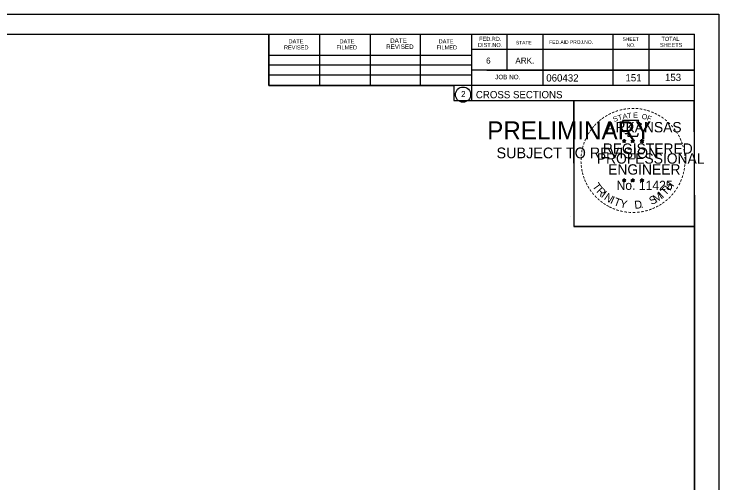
# Model space of a CAD drawing. Extents: x 1538688 to 1540766, y 656250 to 671912.
# Drawn here: x 1540629.6 to 1540765.9, y 656393.5 to 656484.1 of the extents above; entities that cross this region are included whole.
import ezdxf

# ---------------------------------------------------------------- set-up
doc = ezdxf.new("R2010")
doc.units = 0
for name, color, linetype in [('26', 7, 'Continuous'), ('7', 7, 'Continuous'), ('8', 7, 'Continuous'), ('9', 7, 'Continuous'), ('RipRap', 7, 'Continuous')]:
    doc.layers.add(name, color=color, linetype=linetype)

msp = doc.modelspace()

# ---------------------------------------------------------------- linework, layer by layer
at = {"layer": '26'}
for p, q in [((1540432.54, 656484.05), (1540765.87, 656484.05)), ((1540737.15, 656444.9), (1540737.15, 656444.9))]:
    msp.add_line(p, q, dxfattribs=at)
for points in [[(1540432.53, 656484.05), (1540765.87, 656484.05), (1540765.87, 656270.72), (1540432.53, 656270.72)], [(1540678.86, 656480.16), (1540678.86, 656470.28), (1540714.59, 656470.28), (1540714.59, 656467.36), (1540737.79, 656467.36), (1540737.79, 656443.03), (1540761.12, 656443.03), (1540761.12, 656274.7), (1540444.94, 656274.7), (1540444.94, 656480.16)], [(1540737.79, 656467.36), (1540761, 656467.36), (1540761.12, 656443.03), (1540737.91, 656443.03)]]:
    msp.add_lwpolyline(points, close=True, dxfattribs=at)
at = {"layer": '8'}
for p, q in [((1540747.55, 656459.87), (1540747.51, 656459.62)), ((1540747.55, 656459.5), (1540747.55, 656459.87)), ((1540747.55, 656459.87), (1540747.6, 656459.62)), ((1540749.22, 656459.87), (1540749.18, 656459.62)), ((1540749.22, 656459.5), (1540749.22, 656459.87)), ((1540749.22, 656459.87), (1540749.27, 656459.62)), ((1540750.98, 656459.86), (1540750.94, 656459.6)), ((1540750.98, 656459.49), (1540750.98, 656459.86)), ((1540750.98, 656459.86), (1540751.03, 656459.61)), ((1540747.2, 656459.61), (1540747.55, 656459.5)), ((1540747.2, 656459.61), (1540747.45, 656459.57)), ((1540747.2, 656459.61), (1540747.44, 656459.49)), ((1540747.33, 656459.21), (1540747.55, 656459.5)), ((1540747.33, 656459.21), (1540747.46, 656459.45)), ((1540747.33, 656459.21), (1540747.55, 656459.42)), ((1540747.9, 656459.61), (1540747.55, 656459.5)), ((1540747.76, 656459.21), (1540747.55, 656459.5)), ((1540747.76, 656459.21), (1540747.55, 656459.42)), ((1540747.9, 656459.61), (1540747.61, 656459.57)), ((1540747.76, 656459.21), (1540747.63, 656459.5)), ((1540747.9, 656459.61), (1540747.69, 656459.51)), ((1540748.87, 656459.61), (1540749.22, 656459.5)), ((1540748.87, 656459.61), (1540749.12, 656459.57)), ((1540748.87, 656459.61), (1540749.11, 656459.49)), ((1540749, 656459.21), (1540749.22, 656459.5)), ((1540749, 656459.21), (1540749.13, 656459.45)), ((1540749, 656459.21), (1540749.22, 656459.42)), ((1540749.57, 656459.61), (1540749.22, 656459.5)), ((1540749.43, 656459.21), (1540749.22, 656459.5)), ((1540749.43, 656459.21), (1540749.22, 656459.42)), ((1540749.57, 656459.61), (1540749.28, 656459.57)), ((1540749.43, 656459.21), (1540749.3, 656459.5)), ((1540749.57, 656459.61), (1540749.36, 656459.51)), ((1540750.64, 656459.6), (1540750.98, 656459.49)), ((1540750.64, 656459.6), (1540750.89, 656459.56)), ((1540750.64, 656459.6), (1540750.87, 656459.48)), ((1540750.77, 656459.19), (1540750.98, 656459.49)), ((1540750.77, 656459.19), (1540750.89, 656459.44)), ((1540750.77, 656459.19), (1540750.98, 656459.41)), ((1540751.33, 656459.6), (1540750.98, 656459.49)), ((1540751.2, 656459.19), (1540750.98, 656459.49)), ((1540751.2, 656459.19), (1540750.98, 656459.41)), ((1540751.33, 656459.6), (1540751.05, 656459.55)), ((1540751.2, 656459.19), (1540751.06, 656459.49)), ((1540751.33, 656459.6), (1540751.13, 656459.5)), ((1540747.2, 656452.04), (1540747.55, 656451.93)), ((1540747.2, 656452.04), (1540747.45, 656452)), ((1540747.2, 656452.04), (1540747.43, 656451.92)), ((1540747.33, 656451.63), (1540747.55, 656451.93)), ((1540747.33, 656451.63), (1540747.46, 656451.88)), ((1540747.33, 656451.63), (1540747.54, 656451.85)), ((1540747.55, 656452.3), (1540747.51, 656452.04)), ((1540747.76, 656451.63), (1540747.54, 656451.85)), ((1540747.55, 656451.93), (1540747.55, 656452.3)), ((1540747.55, 656452.3), (1540747.6, 656452.05)), ((1540747.89, 656452.04), (1540747.55, 656451.93)), ((1540747.76, 656451.63), (1540747.55, 656451.93)), ((1540747.89, 656452.04), (1540747.61, 656451.99)), ((1540747.76, 656451.63), (1540747.62, 656451.92)), ((1540747.89, 656452.04), (1540747.69, 656451.94)), ((1540748.87, 656452.04), (1540749.22, 656451.93)), ((1540748.87, 656452.04), (1540749.12, 656452)), ((1540748.87, 656452.04), (1540749.1, 656451.92)), ((1540749, 656451.63), (1540749.22, 656451.93)), ((1540749, 656451.63), (1540749.13, 656451.88)), ((1540749, 656451.63), (1540749.21, 656451.85)), ((1540749.22, 656452.3), (1540749.17, 656452.04)), ((1540749.43, 656451.63), (1540749.21, 656451.85)), ((1540749.22, 656451.93), (1540749.22, 656452.3)), ((1540749.22, 656452.3), (1540749.26, 656452.05)), ((1540749.56, 656452.04), (1540749.22, 656451.93)), ((1540749.43, 656451.63), (1540749.22, 656451.93)), ((1540749.56, 656452.04), (1540749.28, 656451.99)), ((1540749.43, 656451.63), (1540749.29, 656451.92)), ((1540749.56, 656452.04), (1540749.36, 656451.94)), ((1540750.63, 656452.03), (1540750.98, 656451.92)), ((1540750.63, 656452.03), (1540750.89, 656451.99)), ((1540750.63, 656452.03), (1540750.87, 656451.91)), ((1540750.77, 656451.62), (1540750.98, 656451.92)), ((1540750.77, 656451.62), (1540750.89, 656451.87)), ((1540750.77, 656451.62), (1540750.98, 656451.84)), ((1540750.98, 656452.29), (1540750.94, 656452.03)), ((1540750.98, 656451.92), (1540750.98, 656452.29)), ((1540750.98, 656452.29), (1540751.03, 656452.04)), ((1540751.33, 656452.03), (1540750.98, 656451.92)), ((1540751.2, 656451.62), (1540750.98, 656451.92)), ((1540751.2, 656451.62), (1540750.98, 656451.84)), ((1540751.33, 656452.03), (1540751.04, 656451.98)), ((1540751.2, 656451.62), (1540751.06, 656451.91)), ((1540751.33, 656452.03), (1540751.13, 656451.93))]:
    msp.add_line(p, q, dxfattribs=at)
for points in [[(1540747.24, 656463.49), (1540747.51, 656462.67)], [(1540750.75, 656462.57), (1540750.9, 656462.85), (1540750.21, 656462.83), (1540750.36, 656463.49), (1540747.24, 656463.49)], [(1540747.73, 656461.07), (1540747.73, 656460.98), (1540748.3, 656460.96), (1540748.24, 656460.49), (1540750.11, 656460.49), (1540750.31, 656461.03)], [(1540747.55, 656459.87), (1540747.76, 656459.21), (1540747.2, 656459.61), (1540747.9, 656459.61), (1540747.33, 656459.21), (1540747.55, 656459.87)], [(1540749.22, 656459.87), (1540749.43, 656459.21), (1540748.87, 656459.61), (1540749.57, 656459.61), (1540749, 656459.21), (1540749.22, 656459.87)], [(1540750.98, 656459.86), (1540751.2, 656459.19), (1540750.64, 656459.6), (1540751.33, 656459.6), (1540750.77, 656459.19), (1540750.98, 656459.86)], [(1540747.55, 656452.3), (1540747.76, 656451.63), (1540747.2, 656452.04), (1540747.89, 656452.04), (1540747.33, 656451.63), (1540747.55, 656452.3)], [(1540749.22, 656452.3), (1540749.43, 656451.63), (1540748.87, 656452.04), (1540749.56, 656452.04), (1540749, 656451.63), (1540749.22, 656452.3)], [(1540750.98, 656452.29), (1540751.2, 656451.62), (1540750.63, 656452.03), (1540751.33, 656452.03), (1540750.77, 656451.62), (1540750.98, 656452.29)]]:
    msp.add_lwpolyline(points, dxfattribs=at)
for centre, radius in [((1540747.55, 656459.5), 0.172), ((1540747.55, 656459.5), 0.145), ((1540749.22, 656459.5), 0.172), ((1540749.22, 656459.5), 0.145), ((1540750.98, 656459.49), 0.172), ((1540750.98, 656459.49), 0.145), ((1540747.55, 656459.5), 0.116), ((1540747.55, 656459.5), 0.0991), ((1540747.55, 656459.5), 0.0747), ((1540747.55, 656459.5), 0.0495), ((1540747.55, 656459.5), 0.0296), ((1540749.22, 656459.5), 0.116), ((1540749.22, 656459.5), 0.0991), ((1540749.22, 656459.5), 0.0747), ((1540749.22, 656459.5), 0.0495), ((1540749.22, 656459.5), 0.0296), ((1540750.98, 656459.49), 0.116), ((1540750.98, 656459.49), 0.0991), ((1540750.98, 656459.49), 0.0747), ((1540750.98, 656459.49), 0.0495), ((1540750.98, 656459.49), 0.0296), ((1540747.55, 656451.93), 0.172), ((1540747.55, 656451.93), 0.145), ((1540747.55, 656451.93), 0.116), ((1540747.55, 656451.93), 0.0991), ((1540747.55, 656451.93), 0.0747), ((1540747.55, 656451.93), 0.0495), ((1540747.55, 656451.93), 0.0296), ((1540749.21, 656451.93), 0.172), ((1540749.21, 656451.93), 0.145), ((1540749.21, 656451.93), 0.116), ((1540749.21, 656451.93), 0.0991), ((1540749.21, 656451.93), 0.0747), ((1540749.21, 656451.93), 0.0495), ((1540749.21, 656451.93), 0.0296), ((1540750.98, 656451.92), 0.172), ((1540750.98, 656451.92), 0.145), ((1540750.98, 656451.92), 0.116), ((1540750.98, 656451.92), 0.0991), ((1540750.98, 656451.92), 0.0747), ((1540750.98, 656451.92), 0.0495), ((1540750.98, 656451.92), 0.0296)]:
    msp.add_circle(centre, radius, dxfattribs=at)
at = {"layer": 'RipRap'}
for p, q in [((1540444.94, 656480.16), (1540761.12, 656480.16)), ((1540678.86, 656470.28), (1540678.86, 656480.16)), ((1540718.02, 656480.16), (1540718.02, 656467.36)), ((1540724.86, 656480.16), (1540724.86, 656473.22)), ((1540731.8, 656480.16), (1540731.8, 656470.28)), ((1540745.38, 656480.16), (1540745.38, 656470.28)), ((1540752.32, 656480.16), (1540752.32, 656470.28)), ((1540761.12, 656274.7), (1540761.12, 656480.16)), ((1540688.72, 656470.28), (1540688.72, 656479.96)), ((1540698.48, 656470.28), (1540698.48, 656479.96)), ((1540708.16, 656470.28), (1540708.16, 656479.96)), ((1540678.86, 656476.14), (1540718.02, 656476.14)), ((1540761.12, 656477.22), (1540718.02, 656477.22)), ((1540761.12, 656477.24), (1540761.12, 656477.24)), ((1540678.86, 656474.28), (1540718.02, 656474.28)), ((1540678.86, 656470.28), (1540678.86, 656472.34)), ((1540678.86, 656472.34), (1540718.02, 656472.34)), ((1540761.12, 656473.22), (1540718.02, 656473.22)), ((1540720.98, 656473.22), (1540761.12, 656473.22)), ((1540761.12, 656470.28), (1540678.86, 656470.28)), ((1540718.02, 656467.36), (1540761.12, 656467.36))]:
    msp.add_line(p, q, dxfattribs=at)
msp.add_circle((1540716.4, 656468.49), 1.47, dxfattribs=at)

# ---------------------------------------------------------------- texts
at = {"layer": '7'}
for s, p in [('151', (1540747.8, 656471.05)), ('153', (1540755.44, 656471.12))]:
    msp.add_text(s, height=1.4, dxfattribs=at).set_placement(p)
at = {"layer": '8'}
for s, height, rotation, p in [('-', 1.6, 24.3072, (1540745.36, 656464.35)), ('-', 1.6, 19.1761, (1540745.99, 656464.62)), ('-', 1.6, 13.6301, (1540746.74, 656464.86)), ('-', 1.6, 10.2193, (1540747.42, 656465.02)), ('-', 1.6, 5.8968, (1540748.15, 656465.13)), ('-', 1.6, 0.1862, (1540748.92, 656465.2)), ('-', 1.6, 357.743, (1540749.64, 656465.19)), ('-', 1.6, 352.1617, (1540750.39, 656465.14)), ('-', 1.6, 347.2049, (1540751.1, 656465.02)), ('-', 1.6, 342.3362, (1540751.74, 656464.87)), ('-', 1.6, 337.8551, (1540752.47, 656464.64)), ('-', 1.6, 38.9507, (1540743.07, 656462.89)), ('-', 1.6, 36.2317, (1540743.55, 656463.27)), ('-', 1.6, 34.0636, (1540744.13, 656463.66)), ('-', 1.6, 28.7918, (1540744.72, 656464.03)), ('S', 1, 21.594, (1540745.6, 656463.17)), ('T', 1, 16.4036, (1540746.51, 656463.5)), ('A', 1, 11.2132, (1540747.34, 656463.75)), ('T', 1, 6.0228, (1540748.19, 656463.92)), ('E', 1, 0.8323, (1540749.29, 656464.03)), ('O', 1, 350.4515, (1540750.89, 656463.82)), ('F', 1, 340.0707, (1540751.85, 656463.59)), ('-', 1.6, 334.1211, (1540753.11, 656464.37)), ('-', 1.6, 329.6409, (1540753.68, 656464.09)), ('-', 1.6, 325.8627, (1540754.33, 656463.73)), ('-', 1.6, 320.5297, (1540754.94, 656463.3)), ('-', 1.6, 50.6142, (1540741.79, 656461.51)), ('-', 1.6, 48.423, (1540742.19, 656462)), ('-', 1.6, 42.9622, (1540742.64, 656462.47)), ('ARKANSAS', 2, 360, (1540744.09, 656461.2)), ('-', 1.6, 315.5786, (1540755.54, 656462.81)), ('-', 1.6, 309.8797, (1540756.11, 656462.26)), ('-', 1.6, 58.0706, (1540741.05, 656460.42)), ('-', 1.6, 54.2325, (1540741.37, 656460.94)), ('-', 1.6, 306.6522, (1540756.63, 656461.66)), ('-', 1.4, 303.6753, (1540757.12, 656461.09)), ('-', 1.6, 67.7743, (1540740.48, 656459.19)), ('-', 1.6, 62.8713, (1540740.74, 656459.8)), ('-', 1.6, 299.6684, (1540757.44, 656460.49)), ('-', 1.6, 294.6628, (1540757.76, 656459.88)), ('-', 1.6, 75.461, (1540740.06, 656457.85)), ('-', 1.6, 72.3945, (1540740.26, 656458.56)), ('REGISTERED', 2, 360, (1540743.42, 656457.06)), ('DWB', 0.01, 360, (1540747.54, 656459.5)), ('DWB', 0.01, 360, (1540749.21, 656459.5)), ('DWB', 0.01, 360, (1540750.97, 656459.49)), ('-', 1.6, 290.5728, (1540758.02, 656459.3)), ('-', 1.6, 285.1233, (1540758.25, 656458.72)), ('-', 1.6, 85.1863, (1540739.85, 656456.44)), ('-', 1.6, 81.2013, (1540739.93, 656457.13)), ('PROFESSIONAL', 2, 360, (1540742.27, 656455.15)), ('-', 1.6, 280.5493, (1540758.45, 656457.98)), ('-', 1.6, 276.5962, (1540758.61, 656457.21)), ('-', 1.6, 94.1959, (1540739.86, 656455.02)), ('-', 1.6, 89.0622, (1540739.83, 656455.74)), ('-', 1.6, 274.3301, (1540758.67, 656456.49)), ('-', 1.6, 269.9407, (1540758.71, 656455.85)), ('-', 1.6, 98.9479, (1540739.94, 656454.35)), ('ENGINEER', 2, 360, (1540744.46, 656453.03)), ('-', 1.6, 260.9953, (1540758.62, 656454.53)), ('-', 1.6, 263.5172, (1540758.69, 656455.19)), ('-', 1.6, 101.7149, (1540740.07, 656453.62)), ('-', 1.6, 105.4578, (1540740.23, 656453.02)), ('-', 1.6, 252.8681, (1540758.33, 656453.14)), ('-', 1.6, 255.7626, (1540758.51, 656453.86)), ('-', 1.6, 109.0874, (1540740.45, 656452.39)), ('-', 1.6, 114.0643, (1540740.7, 656451.79)), ('-', 1.6, 115.7289, (1540741.01, 656451.18)), ('T', 1.54, 306.0406, (1540741.31, 656450.77)), ('No. 11425', 1.757, 360, (1540746.08, 656450.08)), ('DWB', 0.01, 360, (1540747.53, 656451.93)), ('DWB', 0.01, 360, (1540749.2, 656451.93)), ('DWB', 0.01, 360, (1540750.97, 656451.92)), ('H', 1.54, 54.6088, (1540756.43, 656449.8)), ('-', 1.6, 244.6197, (1540757.84, 656451.83)), ('-', 1.6, 247.8887, (1540758.1, 656452.46)), ('-', 1.6, 120.4471, (1540741.36, 656450.59)), ('-', 1.6, 125.8934, (1540741.77, 656450.03)), ('R', 1.54, 314.005, (1540742.07, 656449.72)), ('T', 1.54, 46.6444, (1540755.54, 656448.86)), ('-', 1.6, 239.0712, (1540757.45, 656451.08)), ('-', 1.6, 130.7181, (1540742.23, 656449.48)), ('-', 1.6, 134.2238, (1540742.75, 656448.93)), ('I', 1.54, 321.9694, (1540742.97, 656448.79)), ('N', 1.54, 326.5002, (1540743.54, 656448.32)), ('I', 1.54, 335.3603, (1540744.74, 656447.53)), ('S', 1.54, 26.9312, (1540752.85, 656447.13)), ('M', 1.54, 32.6563, (1540753.69, 656447.54)), ('I', 1.54, 42.1136, (1540754.97, 656448.38)), ('-', 1.6, 225.7653, (1540756.14, 656449.3)), ('-', 1.6, 231.2538, (1540756.61, 656449.86)), ('-', 1.6, 233.8452, (1540757.04, 656450.43)), ('-', 1.6, 138.9338, (1540743.27, 656448.47)), ('-', 1.6, 144.6463, (1540743.83, 656448.06)), ('-', 1.6, 148.0898, (1540744.39, 656447.69)), ('T', 1.54, 339.8912, (1540745.4, 656447.2)), ('Y', 1.54, 347.8556, (1540746.62, 656446.76)), ('D', 1.54, 6.3969, (1540749.61, 656446.4)), ('-', 1.6, 212.2491, (1540754.53, 656447.93)), ('-', 1.6, 215.7363, (1540755.06, 656448.32)), ('-', 1.6, 221.0851, (1540755.61, 656448.79)), ('-', 1.6, 151.5704, (1540744.97, 656447.37)), ('-', 1.6, 154.6002, (1540745.49, 656447.12)), ('-', 1.6, 158.5612, (1540746.11, 656446.87)), ('-', 1.6, 162.7983, (1540746.8, 656446.65)), ('-', 1.6, 167.5555, (1540747.51, 656446.49)), ('-', 1.6, 191.2858, (1540751.32, 656446.55)), ('.', 1.54, 13.7642, (1540750.8, 656446.53)), ('-', 1.6, 195.4743, (1540752.05, 656446.75)), ('-', 1.6, 200.7184, (1540752.73, 656446.99)), ('-', 1.6, 204.2516, (1540753.35, 656447.27)), ('-', 1.6, 207.3568, (1540753.97, 656447.59)), ('-', 1.6, 173.1155, (1540748.29, 656446.38)), ('-', 1.6, 176.5183, (1540749.03, 656446.33)), ('-', 1.6, 181.5918, (1540749.78, 656446.34)), ('-', 1.6, 185.8167, (1540750.59, 656446.42))]:
    msp.add_text(s, height=height, rotation=rotation, dxfattribs=at).set_placement(p)
at = {"layer": '9'}
for s, height, p in [('PRELIMINARY', 3.5, (1540721.07, 656459.82)), ('DWB', 0.01, (1540721.81, 656461.67)), ('SUBJECT TO REVISION', 2.0751, (1540722.88, 656456.19))]:
    msp.add_text(s, height=height, rotation=360, dxfattribs=at).set_placement(p)
at = {"layer": 'RipRap'}
for s, height, p in [('DATE', 0.782, (1540682.66, 656478.4)), ('DATE', 0.782, (1540692.52, 656478.4)), ('DATE', 0.879, (1540702.3, 656478.5)), ('DATE', 0.782, (1540711.68, 656478.4)), ('FED.RD.', 0.782, (1540719.5, 656478.88)), ('STATE', 0.684, (1540726.62, 656478.2)), ('FED.AID PROJ.NO.', 0.684, (1540733.08, 656478.3)), ('SHEET', 0.684, (1540747.24, 656478.88)), ('TOTAL', 0.782, (1540754.76, 656478.88)), ('REVISED', 0.782, (1540681.78, 656477.22)), ('FILMED', 0.782, (1540691.94, 656477.22)), ('REVISED', 0.879, (1540701.52, 656477.32)), ('FILMED', 0.782, (1540711.28, 656477.22)), ('DIST.NO.', 0.782, (1540719.3, 656477.7)), ('NO.', 0.684, (1540748.02, 656477.7)), ('SHEETS', 0.782, (1540754.48, 656477.7)), ('6', 1.17, (1540720.86, 656474.48)), ('ARK.', 1.172, (1540726.52, 656474.48)), ('JOB NO.', 0.879, (1540722.62, 656471.46)), ('060432', 1.4, (1540732.49, 656471.02)), ('2', 1.17, (1540716.02, 656468.01)), ('CROSS SECTIONS', 1.4, (1540718.88, 656467.79))]:
    msp.add_text(s, height=height, rotation=360, dxfattribs=at).set_placement(p)

doc.saveas('drawing.dxf')
